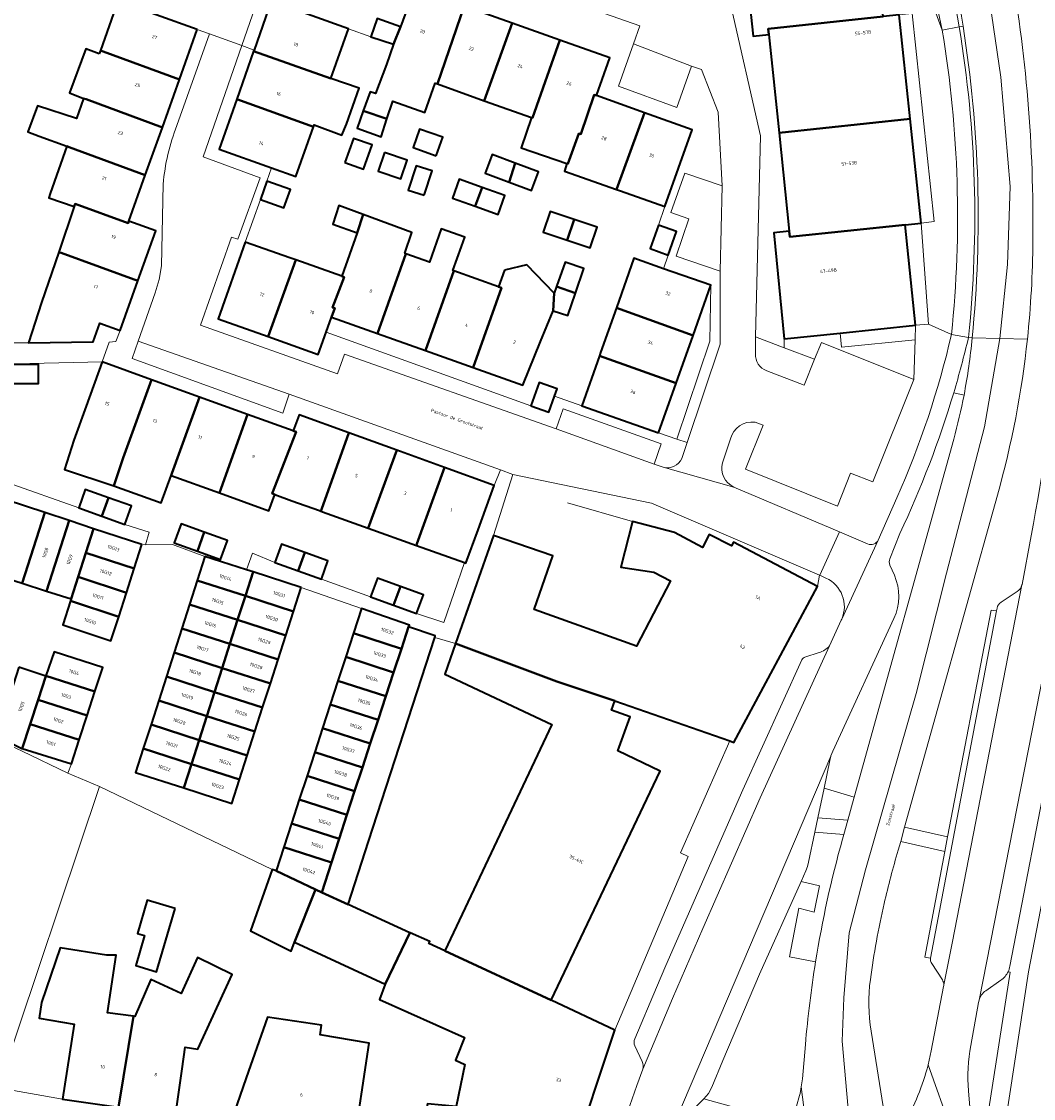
# Model space of a CAD drawing. Header units: metres. Extents: x 197700 to 204338, y 317132 to 325229.
# Tile 879 of 1056: x 202855 to 202963, y 320340 to 320455. Entities that reach past the tile are written whole.
import ezdxf
from ezdxf.enums import TextEntityAlignment as Align

# ---------------------------------------------------------------- set-up
doc = ezdxf.new("R2010")
doc.units = ezdxf.units.M
for name, color, linetype, lineweight in [('B-WE-GR-BEPLANTING_CULTUUR_HEESTERS-GV', 90, 'Continuous', 18), ('B-WE-IE-TERREINAFSCHEIDING_KUNSTMATIG_HEKWERK-G', 20, 'IE-TERREINAFSCHEIDING-KUNSTMATIG', 18), ('B-WE-OG-BEBOUWING-GV', 7, 'Continuous', 35), ('B-WE-OG-BEBOUWING-T18', 10, 'Continuous', 18), ('B-WE-OG-TERREIN_CULTUURSCHEIDING-GV', 7, 'Continuous', 18), ('B-WE-OG-TERREIN_ERF-GV', 7, 'Continuous', 18), ('B-WE-OG-TOPOGRAFIE-T18', 10, 'Continuous', 18), ('B-WE-VH-VERHARDING_ASFALT-GV', 252, 'Continuous', 18), ('B-WE-VH-VERHARDING_BETONSTRAATSTEEN-GV', 252, 'Continuous', 18), ('B-WE-VH-VERHARDING_GESLOTEN-GV', 252, 'Continuous', 18), ('B-WE-VH-VERHARDING_OPEN-GV', 252, 'Continuous', 18), ('B-WE-VH-VERHARDING_TEGEL-GV', 252, 'Continuous', 18)]:
    doc.layers.add(name, color=color, linetype=linetype, lineweight=lineweight)
doc.styles.add('NLCS-ISO-M200-T18', font='NLCS-ISO.ttf', dxfattribs={"height": 0.36})
doc.linetypes.add('IE-TERREINAFSCHEIDING-KUNSTMATIG', pattern='A,4,[82,NLCS.SHX,S=0.75,R=90,X=0,Y=0],4,-2', length=10)

msp = doc.modelspace()

# ---------------------------------------------------------------- linework, layer by layer
at = {"layer": 'B-WE-GR-BEPLANTING_CULTUUR_HEESTERS-GV'}
msp.add_lwpolyline([(202936.375, 320419.977), (202939.576, 320418.762), (202940.326, 320420.547), (202950.136, 320416.627), (202950.267, 320420.838), (202942.459, 320420.045), (202942.3, 320421.532), (202936.375, 320420.921)], close=True, dxfattribs=at)
for points in [[(202955.929, 320341.152), (202956.254, 320337.24), (202956.751, 320332.015), (202956.966, 320331.981), (202960.343, 320353.722), (202960.129, 320353.782)], [(202959.361, 320352.882), (202957.768, 320351.77)], [(202957.048, 320350.748), (202957, 320350.505), (202956.167, 320345.966)]]:
    msp.add_lwpolyline(points, dxfattribs=at)
for points in [[(202960.129, 320353.782, -0.1270617), (202959.361, 320352.882)], [(202957.768, 320351.77, 0.175366), (202957.048, 320350.748)], [(202956.167, 320345.966, 0.0664133), (202955.929, 320341.152)]]:
    msp.add_lwpolyline(points, format="xyb", dxfattribs=at)
at = {"layer": 'B-WE-IE-TERREINAFSCHEIDING_KUNSTMATIG_HEKWERK-G'}
msp.add_lwpolyline([(202920.258, 320401.541), (202913.344, 320403.53)], dxfattribs=at)
at = {"layer": 'B-WE-OG-BEBOUWING-GV'}
for points in [[(202934.727, 320453.204), (202934.662, 320453.827), (202946.87, 320455.118), (202945.774, 320465.746), (202931.872, 320464.276), (202933.055, 320453.026)], [(202902.39, 320456.215), (202897.099, 320458.094), (202895.642, 320454.029), (202894.873, 320452.203), (202894.148, 320450.023), (202892.985, 320446.963), (202892.398, 320447.145), (202891.671, 320445.103), (202894.188, 320444.252), (202894.806, 320446.128), (202898.2, 320444.951), (202899.324, 320448.049), (202899.549, 320447.969)], [(202874.062, 320453.754), (202869.683, 320455.306), (202865.622, 320456.745), (202863.779, 320451.509), (202864.08, 320451.42), (202872.172, 320448.456)], [(202880.041, 320451.435), (202888.221, 320448.546), (202890.096, 320453.812), (202881.912, 320456.756), (202880.086, 320451.563)], [(202904.525, 320446.189), (202907.492, 320454.404), (202902.39, 320456.215), (202899.549, 320447.969)], [(202894.873, 320452.203), (202895.642, 320454.029), (202893.145, 320454.922), (202892.475, 320452.977)], [(202934.727, 320453.204), (202935.816, 320442.784), (202949.735, 320444.254), (202948.561, 320455.298), (202946.87, 320455.118), (202934.662, 320453.827)], [(202909.547, 320444.393), (202909.644, 320444.358), (202912.548, 320452.609), (202907.492, 320454.404), (202904.525, 320446.189)], [(202912.548, 320452.609), (202909.644, 320444.358), (202909.547, 320444.393), (202908.446, 320441.175), (202913.281, 320439.538), (202913.401, 320439.497), (202914.552, 320442.712), (202914.788, 320442.629), (202916.206, 320446.832), (202916.441, 320446.747), (202917.848, 320450.727)], [(202863.653, 320451.152), (202862.214, 320451.7), (202860.49, 320447.017), (202861.995, 320446.443), (202862.268, 320446.341), (202870.355, 320443.365), (202872.172, 320448.456), (202864.08, 320451.42), (202863.779, 320451.509)], [(202886.402, 320443.437), (202886.473, 320443.635), (202889.409, 320442.536), (202889.89, 320443.706), (202891.251, 320447.53), (202888.221, 320448.546), (202880.041, 320451.435), (202878.249, 320446.34)], [(202916.441, 320446.747), (202916.206, 320446.832), (202914.788, 320442.629), (202914.552, 320442.712), (202913.401, 320439.497), (202913.281, 320439.538), (202913.053, 320438.733), (202918.575, 320436.774), (202921.514, 320444.916)], [(202861.995, 320446.443), (202861.236, 320444.287), (202857.084, 320445.665), (202856.07, 320442.905), (202857.269, 320442.412), (202860.204, 320441.354), (202860.457, 320441.263), (202868.542, 320438.284), (202870.355, 320443.365), (202862.268, 320446.341)], [(202886.402, 320443.437), (202878.249, 320446.34), (202876.393, 320441.061), (202881.925, 320439.063), (202884.521, 320438.155)], [(202894.188, 320444.252), (202891.671, 320445.103), (202891.026, 320443.29), (202893.561, 320442.347)], [(202918.575, 320436.774), (202918.989, 320436.627), (202923.701, 320434.955), (202926.587, 320443.086), (202921.514, 320444.916)], [(202936.905, 320432.364), (202936.968, 320431.765), (202949.219, 320433.03), (202950.909, 320433.21), (202949.735, 320444.254), (202935.816, 320442.784)], [(202889.735, 320439.621), (202891.712, 320438.926), (202892.616, 320441.501), (202890.639, 320442.196)], [(202899.403, 320440.341), (202900.108, 320442.306), (202897.662, 320443.184), (202896.957, 320441.218)], [(202866.806, 320433.419), (202868.542, 320438.284), (202860.457, 320441.263), (202860.204, 320441.354), (202858.442, 320436.35), (202858.285, 320435.902), (202861.003, 320434.974), (202861.096, 320435.247), (202866.722, 320433.184)], [(202893.924, 320440.697), (202893.251, 320438.718), (202895.664, 320437.897), (202896.337, 320439.876)], [(202907.164, 320437.553), (202907.81, 320439.565), (202905.345, 320440.471), (202904.617, 320438.49)], [(202898.144, 320436.156), (202899.001, 320438.737), (202897.306, 320439.299), (202896.45, 320436.718)], [(202907.81, 320439.565), (202907.164, 320437.553), (202909.548, 320436.676), (202910.276, 320438.659)], [(202881.439, 320437.646), (202880.756, 320435.713), (202883.254, 320434.829), (202883.938, 320436.763)], [(202903.571, 320434.993), (202904.287, 320436.992), (202901.854, 320437.864), (202901.138, 320435.865)], [(202903.571, 320434.993), (202906.004, 320434.121), (202906.72, 320436.121), (202904.287, 320436.992)], [(202859.353, 320430.135), (202859.622, 320430.036), (202867.762, 320427.08), (202869.651, 320432.396), (202866.806, 320433.419), (202866.722, 320433.184), (202861.096, 320435.247), (202861.003, 320434.974)], [(202891.678, 320434.114), (202889.074, 320435.066), (202888.441, 320433.09), (202891.028, 320432.179)], [(202913.324, 320431.41), (202914.072, 320433.572), (202911.515, 320434.426), (202910.79, 320432.257)], [(202888.647, 320424.169), (202888.311, 320423.226), (202893.2, 320421.491), (202896.193, 320429.959), (202896.08, 320429.999), (202896.845, 320432.225), (202891.678, 320434.114), (202891.028, 320432.179), (202889.411, 320427.571), (202889.649, 320427.487), (202888.416, 320424.263)], [(202913.324, 320431.41), (202915.767, 320430.593), (202916.492, 320432.763), (202914.072, 320433.572)], [(202923.007, 320432.998), (202922.122, 320430.496), (202924.058, 320429.821), (202924.927, 320432.314)], [(202949.219, 320433.03), (202936.968, 320431.765), (202936.905, 320432.364), (202935.256, 320432.189), (202936.375, 320420.921), (202942.3, 320421.532), (202950.314, 320422.361)], [(202901.289, 320428.144), (202901.195, 320428.178), (202902.091, 320430.71), (202902.445, 320431.711), (202899.951, 320432.599), (202898.696, 320429.073), (202896.193, 320429.959), (202893.2, 320421.491), (202898.274, 320419.69)], [(202879.15, 320431.184), (202876.287, 320423.05), (202881.589, 320421.162), (202884.507, 320429.298), (202883.866, 320429.523)], [(202867.762, 320427.08), (202859.622, 320430.036), (202859.353, 320430.135), (202857.525, 320424.775), (202856.132, 320420.515), (202863.012, 320420.621), (202863.708, 320422.578), (202865.887, 320421.804)], [(202888.311, 320423.226), (202888.647, 320424.169), (202888.416, 320424.263), (202889.649, 320427.487), (202889.411, 320427.571), (202884.507, 320429.298), (202881.589, 320421.162), (202886.903, 320419.27), (202887.741, 320421.625)], [(202906.674, 320428.21), (202906.047, 320426.45), (202906.358, 320426.34), (202903.347, 320417.89), (202908.609, 320416.022), (202910.498, 320420.651), (202911.82, 320423.891), (202911.95, 320425.786), (202909.028, 320428.769)], [(202914.203, 320425.756), (202915.095, 320428.374), (202913.093, 320429.063), (202912.19, 320426.476)], [(202926.681, 320421.287), (202928.573, 320426.609), (202923.558, 320428.372), (202920.407, 320429.48), (202918.545, 320424.205)], [(202906.047, 320426.45), (202901.289, 320428.144), (202898.274, 320419.69), (202903.347, 320417.89), (202906.358, 320426.34)], [(202914.203, 320425.756), (202912.19, 320426.476), (202911.95, 320425.786), (202911.82, 320423.891), (202913.398, 320423.392)], [(202916.757, 320419.138), (202924.883, 320416.23), (202926.681, 320421.287), (202918.545, 320424.205), (202916.875, 320419.472)], [(202853.389, 320416.196), (202857.192, 320416.196), (202857.192, 320418.212), (202853.389, 320418.212)], [(202863.972, 320418.487), (202862.272, 320413.785), (202860.968, 320410.177), (202859.947, 320407.066), (202865.212, 320405.338), (202866.18, 320408.287), (202869.212, 320416.594)], [(202923.002, 320410.938), (202924.883, 320416.23), (202916.757, 320419.138), (202914.879, 320413.816)], [(202871.286, 320406.435), (202871.368, 320406.656), (202874.303, 320414.754), (202869.212, 320416.594), (202866.18, 320408.287), (202865.212, 320405.338), (202870.229, 320403.519)], [(202909.461, 320413.817), (202911.372, 320413.13), (202911.988, 320414.846), (202912.268, 320415.624), (202910.357, 320416.311)], [(202876.399, 320404.581), (202879.393, 320412.915), (202874.303, 320414.754), (202871.368, 320406.656), (202871.286, 320406.435)], [(202879.393, 320412.915), (202876.399, 320404.581), (202881.665, 320402.671), (202882.284, 320404.404), (202881.992, 320404.509), (202884.551, 320411.051), (202884.241, 320411.163)], [(202884.241, 320411.163), (202884.551, 320411.051), (202881.992, 320404.509), (202882.284, 320404.404), (202884.107, 320403.751), (202887.037, 320402.702), (202887.164, 320402.656), (202887.226, 320402.823), (202890.159, 320410.948), (202884.881, 320412.855)], [(202890.159, 320410.948), (202887.226, 320402.823), (202887.164, 320402.656), (202887.366, 320402.584), (202892.205, 320400.85), (202895.231, 320409.115)], [(202892.205, 320400.85), (202897.322, 320399.016), (202897.376, 320399.161), (202900.312, 320407.279), (202895.231, 320409.115)], [(202897.322, 320399.016), (202902.436, 320397.184), (202902.582, 320397.132), (202903.863, 320400.679), (202905.562, 320405.382), (202900.312, 320407.279), (202897.376, 320399.161)], [(202863.925, 320402.114), (202864.618, 320404.065), (202862.169, 320404.934), (202861.476, 320402.984)], [(202855.471, 320394.993), (202857.871, 320402.489), (202853.764, 320403.839), (202852.875, 320395.821), (202853.107, 320395.747)], [(202864.618, 320404.065), (202863.925, 320402.114), (202866.374, 320401.245), (202867.067, 320403.196)], [(202857.871, 320402.489), (202855.471, 320394.993), (202858.068, 320394.164), (202860.46, 320401.639)], [(202861.413, 320395.673), (202862.232, 320398.23), (202863.05, 320400.787), (202860.46, 320401.639), (202858.068, 320394.164), (202860.665, 320393.335)], [(202874.064, 320398.397), (202874.8, 320400.424), (202872.348, 320401.314), (202871.613, 320399.286)], [(202901.476, 320388.599), (202912.215, 320384.578), (202918.374, 320382.538), (202930.59, 320378.278), (202931.004, 320378.107), (202939.888, 320394.636), (202930.987, 320399.36), (202930.772, 320398.964), (202928.391, 320400.16), (202927.7, 320398.784), (202924.713, 320400.391), (202920.258, 320401.541), (202919.009, 320396.7), (202922.527, 320396.173), (202924.285, 320395.262), (202920.673, 320388.335), (202909.814, 320392.215), (202911.802, 320397.922), (202905.505, 320400.068)], [(202868.17, 320399.105), (202863.05, 320400.787), (202862.232, 320398.23), (202867.352, 320396.548)], [(202874.064, 320398.397), (202876.516, 320397.507), (202877.252, 320399.534), (202874.8, 320400.424)], [(202884.767, 320396.308), (202885.462, 320398.249), (202882.992, 320399.134), (202882.297, 320397.192)], [(202867.352, 320396.548), (202862.232, 320398.23), (202861.413, 320395.673), (202866.533, 320393.99)], [(202879.16, 320393.646), (202879.978, 320396.193), (202879.295, 320396.412), (202874.87, 320397.833), (202874.052, 320395.286)], [(202885.462, 320398.249), (202884.767, 320396.308), (202887.237, 320395.423), (202887.933, 320397.364)], [(202860.595, 320393.115), (202865.714, 320391.433), (202866.533, 320393.99), (202861.413, 320395.673), (202860.665, 320393.335)], [(202878.342, 320391.099), (202879.16, 320393.646), (202874.052, 320395.286), (202873.234, 320392.739)], [(202885.086, 320394.552), (202879.978, 320396.193), (202879.16, 320393.646), (202884.268, 320392.005)], [(202894.9, 320392.676), (202895.614, 320394.658), (202893.172, 320395.537), (202892.459, 320393.554)], [(202894.9, 320392.676), (202897.342, 320391.798), (202898.055, 320393.78), (202895.614, 320394.658)], [(202865.714, 320391.433), (202860.595, 320393.115), (202859.793, 320390.597), (202864.896, 320388.876)], [(202884.268, 320392.005), (202879.16, 320393.646), (202878.342, 320391.099), (202883.45, 320389.458)], [(202877.524, 320388.552), (202878.342, 320391.099), (202873.234, 320392.739), (202872.416, 320390.192)], [(202890.629, 320389.7), (202895.729, 320388.056), (202896.494, 320390.383), (202896.588, 320390.563), (202891.475, 320392.302)], [(202883.45, 320389.458), (202878.342, 320391.099), (202877.524, 320388.552), (202882.632, 320386.911)], [(202876.706, 320386.005), (202877.524, 320388.552), (202872.416, 320390.192), (202871.598, 320387.646)], [(202887.268, 320362.201), (202890.069, 320360.91), (202892.244, 320367.61), (202899.266, 320389.244), (202899.323, 320389.421), (202896.494, 320390.383), (202895.729, 320388.056), (202894.9, 320385.537), (202894.072, 320383.017), (202893.243, 320380.498), (202892.415, 320377.979), (202891.586, 320375.459), (202890.758, 320372.94), (202889.93, 320370.421), (202889.113, 320367.897), (202888.296, 320365.374)], [(202895.729, 320388.056), (202890.629, 320389.7), (202889.809, 320387.178), (202894.9, 320385.537)], [(202876.706, 320386.005), (202881.814, 320384.365), (202882.632, 320386.911), (202877.524, 320388.552)], [(202912.215, 320384.578), (202901.476, 320388.599), (202900.344, 320385.365), (202911.695, 320380.01), (202900.325, 320355.993), (202911.623, 320350.778), (202923.208, 320375.062), (202918.707, 320377.205), (202919.994, 320380.826), (202918.015, 320381.529), (202918.374, 320382.538)], [(202863.196, 320383.506), (202864.029, 320386.064), (202858.859, 320387.713), (202857.984, 320385.169)], [(202875.888, 320383.458), (202876.706, 320386.005), (202871.598, 320387.646), (202870.78, 320385.099)], [(202889.809, 320387.178), (202888.989, 320384.655), (202894.072, 320383.017), (202894.9, 320385.537)], [(202855.129, 320386.087), (202852.76, 320378.813), (202855.443, 320377.476), (202855.474, 320377.466), (202856.317, 320380.053), (202857.15, 320382.611), (202857.969, 320385.125)], [(202863.196, 320383.506), (202857.984, 320385.169), (202857.969, 320385.125), (202857.15, 320382.611), (202862.363, 320380.948)], [(202875.07, 320380.912), (202875.888, 320383.458), (202870.78, 320385.099), (202869.962, 320382.552)], [(202880.996, 320381.818), (202881.814, 320384.365), (202876.706, 320386.005), (202875.888, 320383.458)], [(202894.072, 320383.017), (202888.989, 320384.655), (202888.169, 320382.133), (202893.243, 320380.498)], [(202880.996, 320381.818), (202875.888, 320383.458), (202875.07, 320380.912), (202880.178, 320379.271)], [(202862.363, 320380.948), (202857.15, 320382.611), (202856.317, 320380.053), (202861.53, 320378.391)], [(202874.252, 320378.365), (202875.07, 320380.912), (202869.962, 320382.552), (202869.144, 320380.005)], [(202887.349, 320379.611), (202892.415, 320377.979), (202893.243, 320380.498), (202888.169, 320382.133)], [(202875.07, 320380.912), (202874.252, 320378.365), (202879.36, 320376.724), (202880.178, 320379.271)], [(202861.53, 320378.391), (202856.317, 320380.053), (202855.474, 320377.466), (202860.697, 320375.835)], [(202873.434, 320375.818), (202874.252, 320378.365), (202869.144, 320380.005), (202868.326, 320377.458)], [(202892.415, 320377.979), (202887.349, 320379.611), (202886.529, 320377.089), (202891.586, 320375.459)], [(202879.36, 320376.724), (202874.252, 320378.365), (202873.434, 320375.818), (202878.542, 320374.177)], [(202872.617, 320373.274), (202873.434, 320375.818), (202868.326, 320377.458), (202867.509, 320374.914)], [(202886.529, 320377.089), (202885.709, 320374.567), (202890.758, 320372.94), (202891.586, 320375.459)], [(202878.542, 320374.177), (202873.434, 320375.818), (202872.617, 320373.274), (202877.725, 320371.633)], [(202890.758, 320372.94), (202885.709, 320374.567), (202884.889, 320372.045), (202889.93, 320370.421)], [(202889.93, 320370.421), (202884.889, 320372.045), (202884.069, 320369.523), (202889.113, 320367.897)], [(202889.113, 320367.897), (202884.069, 320369.523), (202883.249, 320367.001), (202888.296, 320365.374)], [(202888.296, 320365.374), (202883.249, 320367.001), (202882.429, 320364.479), (202886.608, 320362.505), (202887.268, 320362.201)], [(202884.367, 320356.903), (202886.608, 320362.505), (202882.429, 320364.479), (202882.014, 320364.638), (202879.702, 320358.123), (202884.011, 320355.947)], [(202894.006, 320352.471), (202896.634, 320357.905), (202890.069, 320360.91), (202887.268, 320362.201), (202886.608, 320362.505), (202884.367, 320356.903)], [(202871.695, 320360.503), (202868.738, 320361.366), (202867.708, 320357.832), (202868.455, 320357.614), (202867.525, 320354.425), (202869.736, 320353.781)], [(202896.634, 320357.905), (202894.006, 320352.471), (202893.404, 320350.845), (202902.419, 320346.816), (202901.612, 320344.767), (202901.474, 320344.416), (202902.461, 320343.937), (202901.543, 320339.485), (202898.48, 320339.769), (202898.401, 320339.259), (202897.703, 320334.756), (202911.711, 320332.586), (202913.742, 320333.639), (202918.394, 320347.597), (202911.623, 320350.778), (202900.325, 320355.993), (202898.621, 320356.779), (202898.728, 320356.995), (202896.662, 320357.892)], [(202864.426, 320355.527), (202859.488, 320356.313), (202857.521, 320350.513), (202857.264, 320348.867), (202860.977, 320348.214), (202859.766, 320340.253), (202865.679, 320339.401), (202867.272, 320349.049), (202864.521, 320349.422), (202865.435, 320355.53)], [(202865.679, 320339.401), (202871.728, 320338.529), (202872.441, 320343.478), (202872.77, 320345.76), (202874.114, 320345.553), (202877.77, 320353.504), (202874.097, 320355.29), (202872.339, 320351.467), (202869.118, 320352.948), (202867.445, 320349.026), (202867.272, 320349.049)], [(202877.62, 320337.808), (202890.751, 320335.831), (202891.495, 320340.775), (202892.312, 320346.207), (202887.103, 320347.087), (202887.238, 320348.129), (202881.494, 320348.944), (202879.263, 320342.531)]]:
    msp.add_lwpolyline(points, close=True, dxfattribs=at)
at = {"layer": 'B-WE-OG-TERREIN_CULTUURSCHEIDING-GV'}
for points in [[(202960.265, 320461.106, -0.0483972), (202962.751, 320431.308)], [(202962.751, 320431.308, -0.0257531), (202962.177, 320420.901)], [(202962.177, 320420.901, -0.0416527), (202959.002, 320404.356)], [(202962.581, 320400.043, 0.0224159), (202965.504, 320420.701)], [(202954.353, 320415.194, -0.0378805), (202948.634, 320400.275)], [(202954.358, 320410.276, 0.0191274), (202955.449, 320414.955)], [(202947.576, 320397.601, 0.2009194), (202947.589, 320396.919)], [(202948.054, 320395.862, -0.2146912), (202948.012, 320391.26)], [(202961.097, 320394.105, 0.192334), (202961.6, 320394.825)], [(202958.966, 320392.363, -0.2045909), (202959.384, 320392.987)], [(202939.694, 320354.835, -0.027972), (202942.542, 320367.835)], [(202948.464, 320366.674, 0.0161205), (202946.979, 320361.028)], [(202946.979, 320361.028, 0.0223134), (202945.507, 320352.968)], [(202938.611, 320346.046, -0.0187551), (202939.694, 320354.835)], [(202952.025, 320354.641, -0.1783657), (202951.89, 320355.227)], [(202945.507, 320352.968, 0.072062), (202945.588, 320347.458)], [(202953.306, 320352.401, 0.1431912), (202953.153, 320352.911)], [(202953.288, 320352.215, 0.0457398), (202953.306, 320352.401)], [(202949.078, 320337.559, 0.0623281), (202951.636, 320343.897)], [(202938.174, 320341.56, 0.0166817), (202938.288, 320342.416)], [(202924.596, 320330.888, 0.3662862), (202937.986, 320340.647)], [(202937.986, 320340.647, 0.0178937), (202938.174, 320341.56)]]:
    msp.add_lwpolyline(points, format="xyb", dxfattribs=at)
for points in [[(202955.449, 320414.955), (202954.353, 320415.194)], [(202940.589, 320373.249), (202943.787, 320372.308), (202954.358, 320410.276)], [(202959.002, 320404.356), (202949.145, 320369.11), (202953.707, 320368.085), (202958.316, 320392.155), (202958.909, 320392.064), (202958.966, 320392.363)], [(202948.634, 320400.275), (202947.576, 320397.601)], [(202961.6, 320394.825), (202961.611, 320394.875), (202962.581, 320400.043)], [(202947.589, 320396.919), (202948.054, 320395.862)], [(202959.384, 320392.987), (202961.097, 320394.105)], [(202948.012, 320391.26), (202941.507, 320377.184), (202941.301, 320376.693), (202941.296, 320376.666), (202941.202, 320376.184), (202940.589, 320373.249)], [(202968.64, 320376.252), (202966.703, 320376.618), (202962.289, 320353.767), (202959.782, 320337.353), (202965.66, 320338.22), (202965.76, 320337.543), (202965.846, 320336.962), (202970.871, 320337.814)], [(202942.542, 320367.835), (202942.678, 320368.324), (202939.603, 320368.6), (202938.929, 320365.422), (202938.824, 320364.942), (202938.671, 320364.476), (202938.168, 320363.339)], [(202951.89, 320355.227), (202951.298, 320355.316), (202953.415, 320366.534), (202948.726, 320367.61), (202948.464, 320366.674)], [(202939.694, 320354.835), (202936.925, 320355.363), (202937.932, 320360.515), (202939.553, 320360.116), (202940.118, 320362.878), (202938.168, 320363.339), (202933.743, 320353.524), (202929.85, 320344.352), (202928.672, 320341.532), (202928.323, 320340.865), (202927.838, 320340.29), (202930.78, 320339.486), (202929.905, 320336.094), (202928.728, 320336.403), (202929.133, 320337.768), (202926.117, 320338.623), (202924.884, 320337.416), (202924.4, 320336.801), (202924.046, 320336.106), (202923.102, 320333.22)], [(202938.168, 320363.339), (202940.118, 320362.878), (202939.553, 320360.116), (202937.932, 320360.515), (202936.925, 320355.363), (202939.694, 320354.835)], [(202953.153, 320352.911), (202952.025, 320354.641)], [(202951.636, 320343.897), (202951.953, 320345.374), (202953.288, 320352.215)], [(202945.588, 320347.458), (202947.368, 320336.354)], [(202938.288, 320342.416), (202938.611, 320346.046)]]:
    msp.add_lwpolyline(points, dxfattribs=at)
msp.add_lwpolyline([(202943.787, 320372.308), (202940.589, 320373.249), (202939.925, 320370.116), (202943.102, 320369.848)], close=True, dxfattribs=at)
at = {"layer": 'B-WE-OG-TERREIN_ERF-GV'}
for points in [[(202853.081, 320420.49), (202856.132, 320420.515), (202857.525, 320424.775), (202859.353, 320430.135), (202861.003, 320434.974), (202858.285, 320435.902), (202858.442, 320436.35), (202860.204, 320441.354), (202857.269, 320442.412), (202856.07, 320442.905), (202857.084, 320445.665), (202861.236, 320444.287), (202861.995, 320446.443), (202860.49, 320447.017), (202862.214, 320451.7), (202863.653, 320451.152), (202863.779, 320451.509), (202865.622, 320456.745)], [(202853.889, 320405.697), (202861.476, 320402.984), (202862.169, 320404.934), (202864.618, 320404.065), (202867.067, 320403.196), (202866.374, 320401.245), (202868.934, 320400.427), (202868.564, 320399.068), (202871.423, 320399.103), (202874.87, 320397.833), (202879.295, 320396.412), (202879.924, 320398.181), (202882.297, 320397.192), (202882.992, 320399.134), (202885.462, 320398.249), (202887.933, 320397.364), (202887.237, 320395.423), (202892.459, 320393.554), (202893.172, 320395.537), (202895.614, 320394.658), (202898.055, 320393.78), (202897.342, 320391.798), (202900.246, 320390.843), (202902.436, 320397.184), (202897.322, 320399.016), (202892.205, 320400.85), (202887.366, 320402.584), (202887.164, 320402.656), (202887.037, 320402.702), (202884.107, 320403.751), (202882.284, 320404.404), (202881.665, 320402.671), (202876.399, 320404.581), (202871.286, 320406.435), (202870.229, 320403.519), (202865.212, 320405.338), (202859.947, 320407.066), (202860.968, 320410.177), (202862.272, 320413.785), (202863.972, 320418.487), (202853.22, 320418.234)], [(202851.216, 320379.178), (202855.457, 320377.171), (202860.314, 320374.865), (202860.697, 320375.835), (202855.474, 320377.466), (202855.443, 320377.476), (202852.76, 320378.813)], [(202901.543, 320339.485), (202902.461, 320343.937), (202901.474, 320344.416), (202901.612, 320344.767), (202902.419, 320346.816), (202893.404, 320350.845), (202894.006, 320352.471), (202884.367, 320356.903), (202884.011, 320355.947), (202879.702, 320358.123), (202882.014, 320364.638), (202863.671, 320373.424), (202852.929, 320341.458), (202859.766, 320340.253), (202860.977, 320348.214), (202857.264, 320348.867), (202857.521, 320350.513), (202859.488, 320356.313), (202864.426, 320355.527), (202865.435, 320355.53), (202864.521, 320349.422), (202867.272, 320349.049), (202867.445, 320349.026), (202869.118, 320352.948), (202872.339, 320351.467), (202874.097, 320355.29), (202877.77, 320353.504), (202874.114, 320345.553), (202872.77, 320345.76), (202872.441, 320343.478), (202871.728, 320338.529)], [(202877.62, 320337.808), (202879.263, 320342.531), (202881.494, 320348.944), (202887.238, 320348.129), (202887.103, 320347.087), (202892.312, 320346.207), (202891.495, 320340.775), (202890.751, 320335.831)]]:
    msp.add_lwpolyline(points, dxfattribs=at)
for points in [[(202949.735, 320444.254), (202950.909, 320433.21), (202952.265, 320433.361), (202949.94, 320455.432), (202948.561, 320455.298)], [(202901.289, 320428.144), (202906.047, 320426.45), (202906.674, 320428.21), (202909.028, 320428.769), (202911.95, 320425.786), (202912.19, 320426.476), (202913.093, 320429.063), (202915.095, 320428.374), (202914.203, 320425.756), (202913.398, 320423.392), (202911.82, 320423.891), (202910.498, 320420.651), (202908.609, 320416.022), (202903.347, 320417.89), (202898.274, 320419.69), (202893.2, 320421.491), (202888.311, 320423.226), (202887.741, 320421.625), (202909.461, 320413.817), (202910.357, 320416.311), (202912.268, 320415.624), (202911.988, 320414.846), (202914.879, 320413.816), (202916.757, 320419.138), (202916.875, 320419.472), (202918.545, 320424.205), (202920.407, 320429.48), (202923.558, 320428.372), (202924.058, 320429.821), (202922.122, 320430.496), (202923.007, 320432.998), (202923.701, 320434.955), (202918.989, 320436.627), (202918.575, 320436.774), (202913.053, 320438.733), (202913.281, 320439.538), (202908.446, 320441.175), (202909.547, 320444.393), (202904.525, 320446.189), (202899.549, 320447.969), (202899.324, 320448.049), (202898.2, 320444.951), (202894.806, 320446.128), (202894.188, 320444.252), (202893.561, 320442.347), (202891.026, 320443.29), (202891.671, 320445.103), (202892.398, 320447.145), (202892.985, 320446.963), (202894.148, 320450.023), (202894.873, 320452.203), (202892.475, 320452.977), (202890.096, 320453.812), (202888.221, 320448.546), (202891.251, 320447.53), (202889.89, 320443.706), (202889.409, 320442.536), (202886.473, 320443.635), (202886.402, 320443.437), (202884.521, 320438.155), (202881.925, 320439.063), (202881.439, 320437.646), (202883.938, 320436.763), (202883.254, 320434.829), (202880.756, 320435.713), (202879.15, 320431.184), (202883.866, 320429.523), (202884.507, 320429.298), (202889.411, 320427.571), (202891.028, 320432.179), (202888.441, 320433.09), (202889.074, 320435.066), (202891.678, 320434.114), (202896.845, 320432.225), (202896.08, 320429.999), (202896.193, 320429.959), (202898.696, 320429.073), (202899.951, 320432.599), (202902.445, 320431.711), (202902.091, 320430.71), (202901.195, 320428.178)], [(202889.735, 320439.621), (202890.639, 320442.196), (202892.616, 320441.501), (202891.712, 320438.926)], [(202899.403, 320440.341), (202896.957, 320441.218), (202897.662, 320443.184), (202900.108, 320442.306)], [(202893.924, 320440.697), (202896.337, 320439.876), (202895.664, 320437.897), (202893.251, 320438.718)], [(202907.164, 320437.553), (202904.617, 320438.49), (202905.345, 320440.471), (202907.81, 320439.565), (202910.276, 320438.659), (202909.548, 320436.676)], [(202898.144, 320436.156), (202896.45, 320436.718), (202897.306, 320439.299), (202899.001, 320438.737)], [(202904.287, 320436.992), (202906.72, 320436.121), (202906.004, 320434.121), (202903.571, 320434.993), (202901.138, 320435.865), (202901.854, 320437.864)], [(202914.072, 320433.572), (202916.492, 320432.763), (202915.767, 320430.593), (202913.324, 320431.41), (202910.79, 320432.257), (202911.515, 320434.426)], [(202950.909, 320433.21), (202949.219, 320433.03), (202950.314, 320422.361), (202951.68, 320422.492)], [(202950.267, 320420.838), (202950.314, 320422.361), (202942.3, 320421.532), (202942.459, 320420.045)], [(202853.389, 320416.196), (202853.389, 320418.212), (202857.192, 320418.212), (202857.192, 320416.196)], [(202907.569, 320406.541), (202905.505, 320400.068), (202911.802, 320397.922), (202909.814, 320392.215), (202920.673, 320388.335), (202924.285, 320395.262), (202922.527, 320396.173), (202919.009, 320396.7), (202920.258, 320401.541), (202924.713, 320400.391), (202927.7, 320398.784), (202928.391, 320400.16), (202930.772, 320398.964), (202930.987, 320399.36), (202939.888, 320394.636), (202940.111, 320395.853), (202922.286, 320403.49)], [(202874.8, 320400.424), (202877.252, 320399.534), (202876.516, 320397.507), (202874.064, 320398.397), (202871.613, 320399.286), (202872.348, 320401.314)], [(202892.244, 320367.61), (202890.069, 320360.91), (202896.634, 320357.905), (202896.662, 320357.892), (202898.728, 320356.995), (202898.621, 320356.779), (202900.325, 320355.993), (202911.695, 320380.01), (202900.344, 320385.365), (202901.476, 320388.599), (202899.266, 320389.244)], [(202930.59, 320378.278), (202918.374, 320382.538), (202918.015, 320381.529), (202919.994, 320380.826), (202918.707, 320377.205), (202923.208, 320375.062), (202911.623, 320350.778), (202918.394, 320347.597), (202926.153, 320366.008), (202925.342, 320366.384)], [(202871.695, 320360.503), (202869.736, 320353.781), (202867.525, 320354.425), (202868.455, 320357.614), (202867.708, 320357.832), (202868.738, 320361.366)]]:
    msp.add_lwpolyline(points, close=True, dxfattribs=at)
at = {"layer": 'B-WE-VH-VERHARDING_ASFALT-GV'}
for points in [[(202956.313, 320421.019), (202959.245, 320420.96), (202960.062, 320428.826), (202960.338, 320437.095), (202959.373, 320448.672), (202957.582, 320460.799), (202954.689, 320471.824), (202947.262, 320491.25)], [(202947.262, 320491.25), (202954.689, 320471.824), (202957.582, 320460.799), (202959.373, 320448.672), (202960.338, 320437.095), (202960.062, 320428.826), (202959.245, 320420.96), (202962.177, 320420.901)], [(202945.476, 320319.207), (202943.511, 320335.241), (202942.51, 320346.398), (202942.703, 320350.997), (202943.274, 320357.892), (202944.992, 320364.598), (202950.377, 320383.317), (202953.598, 320396.06), (202957.625, 320411.582), (202959.245, 320420.96), (202956.313, 320421.019)], [(202962.177, 320420.901), (202959.245, 320420.96), (202957.625, 320411.582), (202953.598, 320396.06), (202950.377, 320383.317), (202944.992, 320364.598), (202943.274, 320357.892), (202942.703, 320350.997), (202942.51, 320346.398), (202943.511, 320335.241), (202945.476, 320319.207)], [(202954.358, 320410.276), (202943.787, 320372.308), (202943.102, 320369.848), (202942.678, 320368.324), (202942.542, 320367.835)], [(202948.464, 320366.674), (202948.726, 320367.61), (202949.145, 320369.11), (202959.002, 320404.356)], [(202962.581, 320400.043), (202961.611, 320394.875), (202961.6, 320394.825), (202954.217, 320356.979), (202953.306, 320352.401)], [(202956.167, 320345.966), (202957, 320350.505), (202957.048, 320350.748), (202963.071, 320381.371), (202964.02, 320386.198), (202966.63, 320400.588)], [(202953.306, 320352.401), (202954.217, 320356.979), (202961.6, 320394.825)], [(202961.097, 320394.105), (202959.384, 320392.987)], [(202958.966, 320392.363), (202958.909, 320392.064), (202951.89, 320355.227)], [(202952.025, 320354.641), (202953.153, 320352.911)], [(202953.288, 320352.215), (202951.953, 320345.374), (202951.636, 320343.897), (202954.071, 320337.054), (202956.254, 320337.24), (202955.929, 320341.152)], [(202950.976, 320313.84), (202948.844, 320327.142), (202947.368, 320336.354), (202945.588, 320347.458)], [(202938.611, 320346.046), (202938.288, 320342.416)], [(202938.174, 320341.56), (202941.27, 320317.427), (202941.335, 320316.422), (202941.522, 320313.245), (202941.553, 320312.724), (202941.905, 320306.758), (202942.5, 320296.653), (202942.578, 320295.334), (202946.09, 320295.531), (202944.724, 320318.188)], [(202941.27, 320317.427), (202938.174, 320341.56)]]:
    msp.add_lwpolyline(points, dxfattribs=at)
for points in [[(202951.701, 320470.532, -0.0412784), (202955.347, 320454.115)], [(202962.751, 320431.308, 0.0483972), (202960.265, 320461.106)], [(202955.347, 320454.115, -0.0648411), (202956.313, 320421.019)], [(202962.177, 320420.901, 0.0257531), (202962.751, 320431.308)], [(202956.313, 320421.019, -0.0247506), (202955.449, 320414.955)], [(202959.002, 320404.356, 0.0416527), (202962.177, 320420.901)], [(202965.504, 320420.701, -0.0224159), (202962.581, 320400.043)], [(202955.449, 320414.955, -0.0191274), (202954.358, 320410.276)], [(202961.6, 320394.825, -0.192334), (202961.097, 320394.105)], [(202959.384, 320392.987, 0.2045909), (202958.966, 320392.363)], [(202942.542, 320367.835, 0.027972), (202939.694, 320354.835)], [(202946.979, 320361.028, -0.0161205), (202948.464, 320366.674)], [(202945.507, 320352.968, -0.0223134), (202946.979, 320361.028)], [(202939.694, 320354.835, 0.0187551), (202938.611, 320346.046)], [(202951.89, 320355.227, 0.1783657), (202952.025, 320354.641)], [(202945.588, 320347.458, -0.072062), (202945.507, 320352.968)], [(202953.153, 320352.911, -0.1431912), (202953.306, 320352.401)], [(202953.306, 320352.401, -0.0457398), (202953.288, 320352.215)], [(202955.929, 320341.152, -0.0664133), (202956.167, 320345.966)], [(202938.288, 320342.416, -0.0166817), (202938.174, 320341.56)], [(202937.986, 320340.647, -0.3662862), (202924.596, 320330.888)], [(202938.174, 320341.56, -0.0178937), (202937.986, 320340.647)]]:
    msp.add_lwpolyline(points, format="xyb", dxfattribs=at)
at = {"layer": 'B-WE-VH-VERHARDING_BETONSTRAATSTEEN-GV'}
for points in [[(202869.683, 320455.306), (202874.062, 320453.754), (202875.369, 320453.271), (202878.772, 320452.038), (202881.013, 320458.483)], [(202912.836, 320457.041), (202921.037, 320454.129), (202920.356, 320452.218), (202926.534, 320449.862), (202927.569, 320449.515), (202929.347, 320444.986), (202929.783, 320437.157), (202929.549, 320428.09), (202929.57, 320420.379), (202926.054, 320409.93), (202925.485, 320408.239)], [(202933.303, 320419.366), (202933.314, 320421.138), (202933.862, 320442.479), (202930.615, 320456.601)], [(202878.772, 320452.038), (202875.369, 320453.271), (202871.899, 320443.55)], [(202870.438, 320437.342), (202870.246, 320428.676), (202870.005, 320427.217), (202869.59, 320425.8), (202867.79, 320420.674), (202883.81, 320415.049), (202906.228, 320407.017), (202907.569, 320406.541), (202922.286, 320403.49), (202940.111, 320395.853), (202940.144, 320395.839), (202942.248, 320400.455), (202931.022, 320405.199), (202923.526, 320407.307), (202922.569, 320407.647), (202912.16, 320411.362), (202889.701, 320419.318), (202888.944, 320417.213), (202874.406, 320422.382), (202877.697, 320431.723), (202878.377, 320431.512), (202880.723, 320438.02), (202874.672, 320440.247), (202878.772, 320452.038)], [(202933.264, 320412.086), (202934.119, 320411.752), (202932.242, 320407.112), (202942.032, 320403.19), (202943.385, 320406.662), (202945.788, 320405.763), (202950.136, 320416.627), (202940.326, 320420.547), (202939.576, 320418.762), (202938.471, 320416.025), (202934.52, 320417.54)], [(202955.929, 320421.084), (202954.118, 320421.388)], [(202929.797, 320407.756), (202930.664, 320410.307)], [(202923.526, 320407.307), (202931.022, 320405.199)], [(202948.332, 320404.066), (202946.343, 320399.565), (202942.465, 320391.178)], [(202947.576, 320397.601), (202948.634, 320400.275)], [(202948.054, 320395.862), (202947.589, 320396.919)], [(202942.465, 320391.178), (202942.42, 320391.081), (202941.163, 320388.352), (202933.803, 320372.214), (202927.732, 320358.364), (202924.488, 320350.931), (202921.347, 320343.433), (202920.702, 320341.719), (202918.732, 320336.045)], [(202923.102, 320333.22), (202924.046, 320336.106), (202941.296, 320376.666), (202941.301, 320376.693), (202941.507, 320377.184), (202948.012, 320391.26)], [(202852.929, 320341.458), (202863.671, 320373.424), (202860.314, 320374.865), (202855.457, 320377.171), (202851.216, 320379.178), (202851.662, 320387.64), (202843.041, 320388.017), (202843.026, 320387.486), (202842.924, 320384.032), (202842.823, 320380.578), (202842.701, 320376.75), (202842.597, 320373.311), (202842.492, 320369.863), (202842.437, 320367.963), (202850.716, 320367.851)], [(202921.347, 320343.433), (202924.488, 320350.931), (202927.732, 320358.364), (202933.803, 320372.214), (202941.163, 320388.352)], [(202940.064, 320387.641), (202938.566, 320387.158)], [(202938.247, 320386.874), (202931.967, 320373.083), (202923.8, 320354.436), (202922.805, 320352.111), (202920.492, 320346.661)], [(202963.071, 320381.371), (202957.048, 320350.748)], [(202960.322, 320354.362), (202964.806, 320377.582)], [(202957.768, 320351.77), (202959.361, 320352.882)], [(202920.505, 320345.933), (202921.288, 320344.254)], [(202954.059, 320337.036), (202954.071, 320337.054), (202951.636, 320343.897)]]:
    msp.add_lwpolyline(points, dxfattribs=at)
for points in [[(202920.356, 320452.218), (202918.761, 320447.744), (202924.98, 320445.484), (202926.534, 320449.862)], [(202883.81, 320415.049), (202867.79, 320420.674), (202867.146, 320418.84), (202883.13, 320413.059)], [(202912.16, 320411.362), (202922.569, 320407.647), (202923.316, 320409.781), (202912.899, 320413.498)], [(202926.117, 320338.623), (202927.838, 320340.29), (202928.323, 320340.865), (202928.672, 320341.532), (202929.85, 320344.352), (202933.743, 320353.524), (202938.168, 320363.339), (202938.671, 320364.476), (202938.824, 320364.942), (202938.929, 320365.422), (202939.603, 320368.6), (202939.925, 320370.116), (202940.589, 320373.249), (202941.202, 320376.184), (202941.296, 320376.666), (202924.046, 320336.106), (202924.4, 320336.801), (202924.884, 320337.416)]]:
    msp.add_lwpolyline(points, close=True, dxfattribs=at)
for points in [[(202871.899, 320443.55, 0.0739361), (202870.438, 320437.342)], [(202954.118, 320421.388, -0.0467863), (202948.332, 320404.066)], [(202954.353, 320415.194, 0.0143261), (202955.929, 320421.084)], [(202934.52, 320417.54, -0.3262134), (202933.303, 320419.366)], [(202948.634, 320400.275, 0.0378805), (202954.353, 320415.194)], [(202930.664, 320410.307, -0.378852), (202933.264, 320412.086)], [(202925.485, 320408.239, -0.3738497), (202923.526, 320407.307)], [(202931.022, 320405.199, -0.3633069), (202929.797, 320407.756)], [(202947.589, 320396.919, -0.2009194), (202947.576, 320397.601)], [(202948.012, 320391.26, 0.2146912), (202948.054, 320395.862)], [(202941.163, 320388.352, -0.1328859), (202940.064, 320387.641)], [(202938.566, 320387.158, 0.2103892), (202938.247, 320386.874)], [(202960.129, 320353.782, 0.0636319), (202960.322, 320354.362)], [(202959.361, 320352.882, 0.1270617), (202960.129, 320353.782)], [(202957.048, 320350.748, -0.175366), (202957.768, 320351.77)], [(202920.492, 320346.661, 0.2156892), (202920.505, 320345.933)], [(202921.288, 320344.254, -0.1861854), (202921.347, 320343.433)], [(202951.636, 320343.897, -0.0623281), (202949.078, 320337.559)]]:
    msp.add_lwpolyline(points, format="xyb", dxfattribs=at)
at = {"layer": 'B-WE-VH-VERHARDING_GESLOTEN-GV'}
for points in [[(202954.947, 320454.038), (202953.144, 320453.693)], [(202954.118, 320421.388), (202955.929, 320421.084)], [(202855.129, 320386.087), (202857.969, 320385.125), (202857.984, 320385.169), (202858.859, 320387.713), (202864.029, 320386.064), (202863.196, 320383.506), (202862.363, 320380.948), (202861.53, 320378.391), (202860.697, 320375.835), (202860.314, 320374.865), (202863.671, 320373.424), (202882.014, 320364.638), (202882.429, 320364.479), (202883.249, 320367.001), (202884.069, 320369.523), (202884.889, 320372.045), (202885.709, 320374.567), (202886.529, 320377.089), (202887.349, 320379.611), (202888.169, 320382.133), (202888.989, 320384.655), (202889.809, 320387.178), (202890.629, 320389.7), (202891.475, 320392.302), (202885.086, 320394.552), (202884.268, 320392.005), (202883.45, 320389.458), (202882.632, 320386.911), (202881.814, 320384.365), (202880.996, 320381.818), (202880.178, 320379.271), (202879.36, 320376.724), (202878.542, 320374.177), (202877.725, 320371.633), (202872.617, 320373.274), (202867.509, 320374.914), (202868.326, 320377.458), (202869.144, 320380.005), (202869.962, 320382.552), (202870.78, 320385.099), (202871.598, 320387.646), (202872.416, 320390.192), (202873.234, 320392.739), (202874.052, 320395.286), (202874.87, 320397.833), (202871.423, 320399.103), (202868.564, 320399.068), (202868.17, 320399.105), (202867.352, 320396.548), (202866.533, 320393.99), (202865.714, 320391.433), (202864.896, 320388.876), (202859.793, 320390.597), (202860.595, 320393.115), (202860.665, 320393.335), (202858.068, 320394.164), (202855.471, 320394.993), (202853.107, 320395.747)]]:
    msp.add_lwpolyline(points, dxfattribs=at)
for points in [[(202953.144, 320453.693, -0.0670482), (202954.118, 320421.388)], [(202955.929, 320421.084, 0.0668208), (202954.947, 320454.038)]]:
    msp.add_lwpolyline(points, format="xyb", dxfattribs=at)
at = {"layer": 'B-WE-VH-VERHARDING_OPEN-GV'}
for points in [[(202950.569, 320470.158, -0.0464154), (202954.947, 320454.038)], [(202955.347, 320454.115, 0.0412784), (202951.701, 320470.532)], [(202954.947, 320454.038, -0.0668208), (202955.929, 320421.084)], [(202956.313, 320421.019, 0.0648411), (202955.347, 320454.115)], [(202955.929, 320421.084, -0.0143261), (202954.353, 320415.194)], [(202955.449, 320414.955, 0.0247506), (202956.313, 320421.019)], [(202933.303, 320419.366, 0.3262134), (202934.52, 320417.54)], [(202946.343, 320399.565, -0.3950107), (202945.215, 320399.167)], [(202940.79, 320395.548, -0.4122571), (202942.465, 320391.178)]]:
    msp.add_lwpolyline(points, format="xyb", dxfattribs=at)
for points in [[(202955.347, 320454.115), (202954.947, 320454.038)], [(202954.947, 320454.038), (202955.347, 320454.115)], [(202936.375, 320419.977), (202933.314, 320421.138), (202933.303, 320419.366)], [(202956.313, 320421.019), (202955.929, 320421.084)], [(202955.929, 320421.084), (202956.313, 320421.019)], [(202934.52, 320417.54), (202938.471, 320416.025), (202939.576, 320418.762), (202936.375, 320419.977)], [(202954.353, 320415.194), (202955.449, 320414.955)], [(202945.215, 320399.167), (202942.248, 320400.455), (202940.144, 320395.839)], [(202942.465, 320391.178), (202946.343, 320399.565)], [(202940.144, 320395.839), (202940.79, 320395.548)]]:
    msp.add_lwpolyline(points, dxfattribs=at)
for points in [[(202929.783, 320437.157), (202925.826, 320438.519), (202924.338, 320434.335), (202926.253, 320433.661), (202924.885, 320429.711), (202929.549, 320428.09)], [(202923.002, 320410.938), (202924.972, 320410.275), (202928.473, 320420.67), (202928.573, 320426.609), (202926.681, 320421.287), (202924.883, 320416.23)], [(202863.05, 320400.787), (202868.17, 320399.105), (202868.564, 320399.068), (202868.934, 320400.427), (202866.374, 320401.245), (202863.925, 320402.114), (202861.476, 320402.984), (202853.889, 320405.697), (202853.22, 320418.234), (202863.972, 320418.487), (202864.711, 320420.584), (202865.422, 320420.658), (202865.887, 320421.804), (202863.708, 320422.578), (202863.012, 320420.621), (202856.132, 320420.515), (202853.081, 320420.49), (202853.075, 320420.581), (202851.198, 320420.49), (202852.127, 320404.295), (202853.395, 320404.25), (202853.764, 320403.839), (202857.871, 320402.489), (202860.46, 320401.639)], [(202907.569, 320406.541), (202906.228, 320407.017), (202905.562, 320405.382), (202903.863, 320400.679), (202902.582, 320397.132), (202902.436, 320397.184), (202900.246, 320390.843), (202897.342, 320391.798), (202894.9, 320392.676), (202892.459, 320393.554), (202887.237, 320395.423), (202884.767, 320396.308), (202882.297, 320397.192), (202879.924, 320398.181), (202879.295, 320396.412), (202879.978, 320396.193), (202885.086, 320394.552), (202891.475, 320392.302), (202896.588, 320390.563), (202896.494, 320390.383), (202899.323, 320389.421), (202899.266, 320389.244), (202901.476, 320388.599), (202905.505, 320400.068)], [(202949.145, 320369.11), (202948.726, 320367.61), (202953.415, 320366.534), (202953.707, 320368.085)]]:
    msp.add_lwpolyline(points, close=True, dxfattribs=at)
at = {"layer": 'B-WE-VH-VERHARDING_TEGEL-GV'}
for points in [[(202934.609, 320498.365), (202941.825, 320484.584), (202947.797, 320472.179), (202950.39, 320464.879), (202951.837, 320459.886), (202953.144, 320453.693), (202954.947, 320454.038)], [(202953.144, 320453.693), (202941.825, 320484.584), (202934.609, 320498.365)], [(202945.562, 320469.789), (202947.183, 320465.949), (202948.561, 320455.298), (202949.94, 320455.432), (202952.265, 320433.361), (202950.909, 320433.21)], [(202881.013, 320458.483), (202878.772, 320452.038), (202880.086, 320451.563), (202881.912, 320456.756), (202890.096, 320453.812), (202892.475, 320452.977), (202893.145, 320454.922), (202895.642, 320454.029), (202897.099, 320458.094)], [(202902.39, 320456.215), (202907.492, 320454.404), (202912.548, 320452.609), (202917.848, 320450.727), (202916.441, 320446.747), (202921.514, 320444.916), (202926.587, 320443.086), (202923.701, 320434.955), (202923.007, 320432.998), (202924.927, 320432.314), (202924.058, 320429.821), (202923.558, 320428.372), (202928.573, 320426.609), (202928.473, 320420.67), (202924.972, 320410.275), (202926.054, 320409.93), (202929.57, 320420.379), (202929.549, 320428.09), (202924.885, 320429.711), (202926.253, 320433.661), (202924.338, 320434.335), (202925.826, 320438.519), (202929.783, 320437.157), (202929.347, 320444.986), (202927.569, 320449.515), (202926.534, 320449.862), (202924.98, 320445.484), (202918.761, 320447.744), (202920.356, 320452.218), (202921.037, 320454.129), (202912.836, 320457.041)], [(202871.899, 320443.55), (202875.369, 320453.271), (202874.062, 320453.754), (202872.172, 320448.456), (202870.355, 320443.365), (202868.542, 320438.284), (202866.806, 320433.419), (202869.651, 320432.396), (202867.762, 320427.08), (202865.887, 320421.804), (202865.422, 320420.658), (202864.711, 320420.584), (202863.972, 320418.487), (202869.212, 320416.594), (202874.303, 320414.754), (202879.393, 320412.915), (202884.241, 320411.163), (202884.881, 320412.855), (202890.159, 320410.948), (202895.231, 320409.115), (202900.312, 320407.279), (202905.562, 320405.382), (202906.228, 320407.017), (202883.81, 320415.049), (202883.13, 320413.059), (202867.146, 320418.84), (202867.79, 320420.674), (202869.59, 320425.8), (202870.005, 320427.217), (202870.246, 320428.676), (202870.438, 320437.342)], [(202925.485, 320408.239), (202926.054, 320409.93), (202924.972, 320410.275), (202923.002, 320410.938), (202914.879, 320413.816), (202911.988, 320414.846), (202911.372, 320413.13), (202909.461, 320413.817), (202887.741, 320421.625), (202886.903, 320419.27), (202881.589, 320421.162), (202876.287, 320423.05), (202879.15, 320431.184), (202880.756, 320435.713), (202881.439, 320437.646), (202881.925, 320439.063), (202876.393, 320441.061), (202878.249, 320446.34), (202880.041, 320451.435), (202880.086, 320451.563), (202878.772, 320452.038), (202874.672, 320440.247), (202880.723, 320438.02), (202878.377, 320431.512), (202877.697, 320431.723), (202874.406, 320422.382), (202888.944, 320417.213), (202889.701, 320419.318), (202912.16, 320411.362), (202912.899, 320413.498), (202923.316, 320409.781), (202922.569, 320407.647)], [(202950.909, 320433.21), (202951.68, 320422.492), (202954.118, 320421.388)], [(202954.118, 320421.388), (202951.68, 320422.492), (202950.314, 320422.361), (202950.267, 320420.838)], [(202950.267, 320420.838), (202950.136, 320416.627), (202945.788, 320405.763), (202943.385, 320406.662), (202942.032, 320403.19), (202932.242, 320407.112), (202934.119, 320411.752), (202933.264, 320412.086)], [(202930.664, 320410.307), (202929.797, 320407.756)], [(202922.569, 320407.647), (202923.526, 320407.307)], [(202931.022, 320405.199), (202942.248, 320400.455), (202945.215, 320399.167)], [(202946.343, 320399.565), (202948.332, 320404.066)], [(202940.79, 320395.548), (202940.144, 320395.839), (202940.111, 320395.853), (202939.888, 320394.636), (202931.004, 320378.107), (202930.59, 320378.278)], [(202941.163, 320388.352), (202942.42, 320391.081), (202942.465, 320391.178)], [(202938.566, 320387.158), (202940.064, 320387.641)], [(202920.492, 320346.661), (202922.805, 320352.111), (202923.8, 320354.436), (202931.967, 320373.083), (202938.247, 320386.874)], [(202930.59, 320378.278), (202925.342, 320366.384), (202926.153, 320366.008), (202918.394, 320347.597), (202913.742, 320333.639), (202913.516, 320331.858)], [(202964.806, 320377.582), (202960.322, 320354.362)], [(202957.742, 320320.842), (202958.27, 320326.548), (202958.304, 320326.553), (202958.816, 320331.026), (202959.782, 320337.353), (202962.289, 320353.767), (202966.703, 320376.618), (202968.64, 320376.252)], [(202960.129, 320353.782), (202960.343, 320353.722), (202956.966, 320331.981), (202956.751, 320332.015), (202956.726, 320331.209), (202956.177, 320326.239), (202955.857, 320323.303), (202955.568, 320319.797), (202955.419, 320316.284)], [(202921.288, 320344.254), (202920.505, 320345.933)], [(202918.732, 320336.045), (202920.702, 320341.719), (202921.347, 320343.433)], [(202890.751, 320335.831), (202877.62, 320337.808), (202871.728, 320338.529), (202865.679, 320339.401), (202859.766, 320340.253), (202852.929, 320341.458)]]:
    msp.add_lwpolyline(points, dxfattribs=at)
for points in [[(202941.825, 320484.584), (202953.144, 320453.693), (202951.837, 320459.886), (202950.39, 320464.879), (202947.797, 320472.179)], [(202936.375, 320419.977), (202936.375, 320420.921), (202935.256, 320432.189), (202936.905, 320432.364), (202935.816, 320442.784), (202934.727, 320453.204), (202933.055, 320453.026), (202931.872, 320464.276), (202929.634, 320465.924), (202930.615, 320456.601), (202933.862, 320442.479), (202933.314, 320421.138)], [(202953.707, 320368.085), (202953.415, 320366.534), (202951.298, 320355.316), (202951.89, 320355.227), (202958.909, 320392.064), (202958.316, 320392.155)], [(202943.102, 320369.848), (202939.925, 320370.116), (202939.603, 320368.6), (202942.678, 320368.324)]]:
    msp.add_lwpolyline(points, close=True, dxfattribs=at)
for points in [[(202954.947, 320454.038, 0.0464154), (202950.569, 320470.158)], [(202954.118, 320421.388, 0.0670482), (202953.144, 320453.693)], [(202870.438, 320437.342, -0.0739361), (202871.899, 320443.55)], [(202948.332, 320404.066, 0.0467863), (202954.118, 320421.388)], [(202933.264, 320412.086, 0.378852), (202930.664, 320410.307)], [(202923.526, 320407.307, 0.3738497), (202925.485, 320408.239)], [(202929.797, 320407.756, 0.3633069), (202931.022, 320405.199)], [(202945.215, 320399.167, 0.3950107), (202946.343, 320399.565)], [(202942.465, 320391.178, 0.4122571), (202940.79, 320395.548)], [(202940.064, 320387.641, 0.1328859), (202941.163, 320388.352)], [(202938.247, 320386.874, -0.2103892), (202938.566, 320387.158)], [(202960.322, 320354.362, -0.0636319), (202960.129, 320353.782)], [(202920.505, 320345.933, -0.2156892), (202920.492, 320346.661)], [(202921.347, 320343.433, 0.1861854), (202921.288, 320344.254)]]:
    msp.add_lwpolyline(points, format="xyb", dxfattribs=at)

# ---------------------------------------------------------------- texts
at = {"layer": 'B-WE-OG-BEBOUWING-T18', "style": 'NLCS-ISO-M200-T18'}
for s, rotation, p in [('20', 340.5, (202897.969, 320453.54)), ('55-57B', 6, (202944.74, 320453.401)), ('27', 340.4, (202869.525, 320452.94)), ('18', 340.7, (202884.534, 320452.155)), ('22', 340.5, (202903.157, 320451.698)), ('24', 340.5, (202908.344, 320449.857)), ('25', 340.4, (202867.711, 320447.856)), ('26', 340.5, (202913.531, 320448.015)), ('16', 340.7, (202882.695, 320446.924)), ('23', 340.4, (202865.896, 320442.772)), ('28', 340.2, (202917.235, 320442.208)), ('14', 340.7, (202880.855, 320441.692)), ('30', 340.2, (202922.285, 320440.386)), ('51-53B', 6, (202943.279, 320439.55)), ('21', 340.4, (202864.179, 320437.96)), ('19', 340.5, (202865.174, 320431.743)), ('47-49B', 5.9, (202941.058, 320428.166)), ('17', 340.5, (202863.292, 320426.447)), ('8', 340.5, (202892.492, 320425.987)), ('12', 340.4, (202880.938, 320425.64)), ('32', 340.5, (202924.021, 320425.745)), ('10', 340.4, (202886.246, 320423.75)), ('6', 340.5, (202897.572, 320424.184)), ('4', 340.5, (202902.652, 320422.381)), ('2', 340.5, (202907.732, 320420.578)), ('34', 340.5, (202922.163, 320420.521)), ('36', 340.5, (202920.307, 320415.299)), ('15', 340.2, (202864.491, 320414.046)), ('13', 340.2, (202869.558, 320412.216)), ('11', 340.2, (202874.354, 320410.482)), ('9', 340.2, (202880.024, 320408.434)), ('7', 340.2, (202885.783, 320408.276)), ('5', 340.2, (202890.953, 320406.408)), ('3', 340.2, (202896.123, 320404.54)), ('1', 340.2, (202901.023, 320402.769)), ('10G8', 72.3, (202857.927, 320398.238)), ('10G13', 342.3, (202865.157, 320398.711)), ('10G9', 72.3, (202860.505, 320397.516)), ('10G12', 342.2, (202864.34, 320396.158)), ('10G14', 342.2, (202877.04, 320395.596)), ('10G31', 342.2, (202882.75, 320393.819)), ('10G11', 342.2, (202863.517, 320393.588)), ('10G15', 342.2, (202876.233, 320393.082)), ('1A', 332, (202933.562, 320393.465)), ('10G10', 342.3, (202862.677, 320390.964)), ('10G16', 342.2, (202875.447, 320390.636)), ('10G30', 342.2, (202881.942, 320391.302)), ('10G32', 341.8, (202894.237, 320389.922)), ('10G17', 342.2, (202874.62, 320388.062)), ('10G29', 342.2, (202881.162, 320388.873)), ('43', 331.7, (202931.923, 320388.265)), ('10G33', 341.8, (202893.419, 320387.436)), ('10G28', 342.2, (202880.31, 320386.221)), ('10G4', 342, (202860.972, 320385.557)), ('10G18', 342.2, (202873.813, 320385.55)), ('10G34', 341.8, (202892.582, 320384.889)), ('10G27', 342.2, (202879.502, 320383.706)), ('10G3', 342, (202860.149, 320383.03)), ('10G19', 342.2, (202872.993, 320382.995)), ('10G35', 341.8, (202891.768, 320382.415)), ('10G5', 71.3, (202855.386, 320381.92)), ('10G26', 342.2, (202878.709, 320381.236)), ('10G2', 342, (202859.309, 320380.45)), ('10G20', 342.2, (202872.141, 320380.343)), ('10G36', 341.8, (202890.906, 320379.795)), ('10G1', 341.9, (202858.521, 320378.032)), ('10G21', 342.2, (202871.351, 320377.884)), ('10G25', 342.2, (202877.878, 320378.65)), ('10G37', 341.8, (202890.101, 320377.344)), ('10G24', 342.2, (202877.028, 320376.002)), ('10G22', 342.2, (202870.552, 320375.395)), ('10G38', 341.8, (202889.272, 320374.823)), ('10G23', 342.2, (202876.222, 320373.495)), ('10G39', 341.8, (202888.449, 320372.319)), ('10G40', 342.1, (202887.573, 320369.633)), ('10G41', 342.1, (202886.778, 320367.178)), ('35-41C', 334.5, (202914.309, 320365.699)), ('10G42', 342, (202885.905, 320364.482)), ('10', 351.8, (202864.016, 320343.682)), ('8', 351.8, (202869.649, 320342.87)), ('33', 341.6, (202912.41, 320342.295)), ('6', 351.5, (202885.12, 320340.724))]:
    msp.add_text(s, height=0.36, rotation=rotation, dxfattribs=at).set_placement(p, align=Align.MIDDLE)
at = {"layer": 'B-WE-OG-TOPOGRAFIE-T18', "style": 'NLCS-ISO-M200-T18'}
for s, rotation, p in [('Pastoor de Grootstraat', 340.5, (202901.628, 320412.395)), ('Zonstraat', 74, (202947.666, 320370.423))]:
    msp.add_text(s, height=0.36, rotation=rotation, dxfattribs=at).set_placement(p, align=Align.MIDDLE)

doc.saveas('drawing.dxf')
